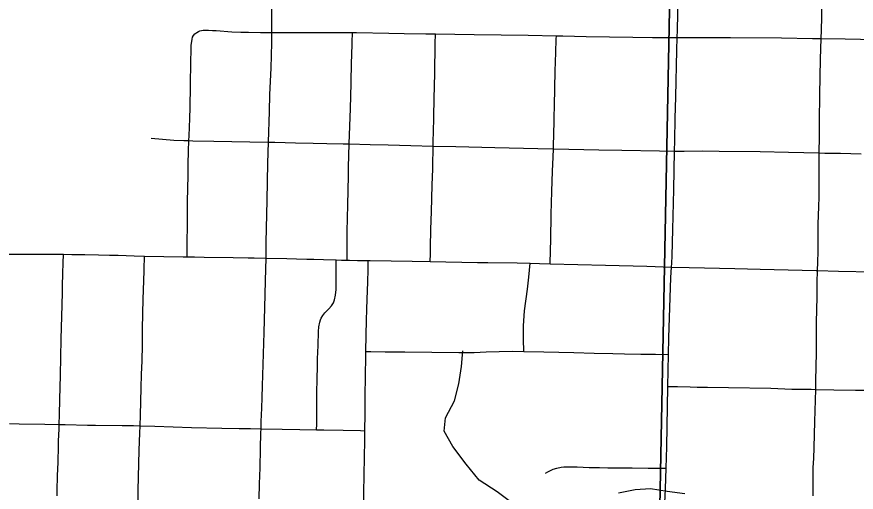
# Model space of a CAD drawing. Extents: x 0 to 34, y 0 to 22.
# Drawn here: x 7.145 to 7.793, y 19.532 to 19.899 of the extents above; entities that cross this region are included whole.
import ezdxf

# ---------------------------------------------------------------- set-up
doc = ezdxf.new("R2010")
doc.units = 0
for name, color, linetype in [('GM_X_City_Street', 7, 'Continuous'), ('GM_X_County_Road', 7, 'Continuous'), ('GM_X_Minor_River', 7, 'Continuous'), ('GM_X_Section', 7, 'Continuous'), ('GM_X_State_Route', 7, 'Continuous')]:
    doc.layers.add(name, color=color, linetype=linetype)

msp = doc.modelspace()

# ---------------------------------------------------------------- linework, layer by layer
at = {"layer": 'GM_X_City_Street'}
for points in [[(7.65463, 19.88255), (7.65478, 19.88843), (7.65544, 19.91374), (7.65663, 19.94246), (7.65704, 19.9599)], [(7.34191, 19.88662), (7.34182, 19.89582), (7.34191, 19.90508), (7.34232, 19.91748), (7.34279, 19.92426)], [(7.7628, 19.7028), (7.763, 19.70926), (7.76328, 19.71768), (7.76327, 19.72379), (7.76331, 19.73041), (7.76341, 19.73907), (7.76356, 19.74519), (7.76378, 19.75257), (7.764, 19.75928), (7.764, 19.76757), (7.76406, 19.77231), (7.76414, 19.77947), (7.76413, 19.78674), (7.76418, 19.79361), (7.76419, 19.79703), (7.76434, 19.80306), (7.76434, 19.80796), (7.76434, 19.81211), (7.76441, 19.81821), (7.76469, 19.83871), (7.76511, 19.86585), (7.76564, 19.88189), (7.76585, 19.88844), (7.76608, 19.89839), (7.7665, 19.91799)], [(7.28154, 19.88432), (7.28253, 19.88546), (7.28386, 19.8865), (7.28529, 19.88739), (7.28638, 19.88783), (7.28757, 19.88813), (7.28875, 19.88828), (7.29059, 19.88835), (7.29308, 19.88826), (7.29603, 19.88813), (7.29902, 19.88795), (7.31108, 19.88714), (7.31801, 19.88683), (7.32372, 19.88671), (7.33318, 19.88653), (7.34191, 19.88662)], [(7.27656, 19.71343), (7.27658, 19.71826), (7.27662, 19.72641), (7.27676, 19.73596), (7.2768, 19.74647), (7.27689, 19.75672), (7.27698, 19.76572), (7.27719, 19.77679), (7.27729, 19.78487), (7.27756, 19.79508), (7.27785, 19.80309), (7.27806, 19.80686), (7.27858, 19.8201), (7.27876, 19.8286), (7.2789, 19.83478), (7.27907, 19.83924), (7.27915, 19.84571), (7.27919, 19.85065), (7.27928, 19.85896), (7.27938, 19.86494), (7.27952, 19.87216), (7.27971, 19.87641), (7.27986, 19.87839), (7.28001, 19.87953), (7.2803, 19.88135), (7.28077, 19.88297), (7.28154, 19.88432)], [(7.39988, 19.71087), (7.39987, 19.7174), (7.39987, 19.72318), (7.40002, 19.73304), (7.40041, 19.7535), (7.40099, 19.77589), (7.40112, 19.78272), (7.40164, 19.80052), (7.40245, 19.828), (7.40295, 19.8472), (7.40339, 19.86394), (7.40351, 19.86827), (7.40389, 19.87879), (7.40416, 19.88643)], [(7.46412, 19.70975), (7.46417, 19.71582), (7.46421, 19.72097), (7.46456, 19.73462), (7.46496, 19.74829), (7.46556, 19.76876), (7.46599, 19.78142), (7.46607, 19.78549), (7.46615, 19.78761), (7.46614, 19.78957), (7.46622, 19.79209), (7.46622, 19.79658), (7.46627, 19.79893), (7.46636, 19.80344), (7.46648, 19.80901), (7.46686, 19.82141), (7.46709, 19.83569), (7.46755, 19.85491), (7.46789, 19.87789), (7.46801, 19.8854)], [(7.55648, 19.70813), (7.55676, 19.71857), (7.55697, 19.7266), (7.55748, 19.74642), (7.55786, 19.7638), (7.5584, 19.77962), (7.55887, 19.79034), (7.55907, 19.79685), (7.55951, 19.81032), (7.55961, 19.81589), (7.55966, 19.82084), (7.55997, 19.83013), (7.56053, 19.85679), (7.56101, 19.87121), (7.56133, 19.88148), (7.5614, 19.88399)], [(7.2487, 19.80497), (7.25747, 19.8042), (7.26624, 19.80354), (7.2739, 19.80321), (7.27785, 19.80309), (7.28089, 19.803), (7.29721, 19.80267), (7.32497, 19.80225), (7.33926, 19.80193), (7.34417, 19.80182), (7.36015, 19.80139), (7.37381, 19.80107), (7.38425, 19.80086), (7.3969, 19.80065), (7.40164, 19.80052), (7.41777, 19.80011), (7.43153, 19.79979), (7.44907, 19.79936), (7.46627, 19.79893), (7.48393, 19.7985), (7.5139, 19.79785), (7.54698, 19.79711), (7.55907, 19.79685), (7.57095, 19.79659), (7.59405, 19.79603), (7.61195, 19.79566), (7.6409, 19.79529), (7.65255, 19.79508), (7.65988, 19.79498), (7.67431, 19.7951), (7.68696, 19.79499), (7.71849, 19.79469), (7.74036, 19.79415), (7.76418, 19.79361), (7.76845, 19.79351), (7.78066, 19.7933), (7.79654, 19.79297)], [(7.17612, 19.52895), (7.17621, 19.53289), (7.17658, 19.54481), (7.17694, 19.55467), (7.17727, 19.56751), (7.17738, 19.57119), (7.17767, 19.58077), (7.17775, 19.58404), (7.17794, 19.59176), (7.17831, 19.60349), (7.17876, 19.62208), (7.1794, 19.64996), (7.18004, 19.67634), (7.18029, 19.68591), (7.18036, 19.69093), (7.18072, 19.70079), (7.18095, 19.70864), (7.18114, 19.71543)], [(7.23834, 19.51857), (7.23875, 19.53314), (7.23956, 19.56418), (7.23994, 19.57749), (7.24016, 19.58305), (7.24049, 19.5912), (7.24111, 19.61246), (7.24139, 19.6226), (7.24172, 19.63308), (7.24196, 19.64541), (7.24208, 19.65658), (7.24239, 19.67087), (7.24287, 19.68876), (7.24304, 19.69428), (7.24333, 19.70355), (7.24366, 19.71402)], [(7.33218, 19.52661), (7.33244, 19.53824), (7.33276, 19.5506), (7.33314, 19.56553), (7.33347, 19.57769), (7.33355, 19.58075), (7.33372, 19.58634), (7.33415, 19.59674), (7.33448, 19.60485), (7.33475, 19.61401), (7.33586, 19.65502), (7.33664, 19.68425), (7.3369, 19.6953), (7.33739, 19.7125)], [(7.37635, 19.57999), (7.37646, 19.58441), (7.37645, 19.59071), (7.37656, 19.59821), (7.37655, 19.6075), (7.37688, 19.62031), (7.37709, 19.62793), (7.37719, 19.63477), (7.3773, 19.63986), (7.37752, 19.64516), (7.37783, 19.65576), (7.37817, 19.65941), (7.37885, 19.66315), (7.37938, 19.66482), (7.37994, 19.66606), (7.38114, 19.66824), (7.38264, 19.67022), (7.38575, 19.67328), (7.38782, 19.6756), (7.38931, 19.67786), (7.3903, 19.68018), (7.39107, 19.68382), (7.3914, 19.68824), (7.39139, 19.6962), (7.39138, 19.70363), (7.39138, 19.71108)], [(7.41265, 19.51473), (7.41277, 19.51912), (7.41293, 19.52517), (7.41295, 19.52952), (7.41317, 19.54696), (7.41336, 19.5569), (7.41358, 19.57374), (7.41364, 19.57927), (7.41379, 19.59235), (7.41388, 19.6054), (7.41421, 19.62199), (7.41431, 19.63635), (7.41438, 19.64037), (7.41462, 19.65303), (7.41494, 19.66462), (7.41516, 19.67291), (7.41544, 19.68066), (7.4158, 19.69379), (7.41605, 19.70368), (7.41621, 19.71059)], [(7.53635, 19.64041), (7.53605, 19.64983), (7.53604, 19.66014), (7.53681, 19.67181), (7.53907, 19.68847), (7.54007, 19.69776), (7.54122, 19.70848)], [(7.75937, 19.52893), (7.7594, 19.5325), (7.75952, 19.53889), (7.75959, 19.55081), (7.75991, 19.55781), (7.76018, 19.56645), (7.76089, 19.58627), (7.76144, 19.61118), (7.76158, 19.61757), (7.7619, 19.62917), (7.76205, 19.6392), (7.76196, 19.65583), (7.76211, 19.65758), (7.76218, 19.65943), (7.76216, 19.66311), (7.76245, 19.68237), (7.76254, 19.68732), (7.76267, 19.69367), (7.7628, 19.7028)], [(7.41438, 19.64037), (7.41817, 19.64033), (7.42932, 19.64023), (7.43915, 19.64002), (7.44446, 19.64007), (7.48611, 19.63958), (7.49169, 19.63961), (7.49788, 19.63975), (7.5073, 19.64018), (7.51713, 19.64052), (7.52722, 19.64055), (7.53635, 19.64041), (7.55167, 19.64012), (7.57479, 19.63955), (7.59055, 19.63912), (7.60497, 19.63884), (7.61389, 19.63861), (7.62659, 19.6384), (7.63786, 19.63826), (7.64785, 19.63813)], [(7.64745, 19.61346), (7.6548, 19.61332), (7.66464, 19.61313), (7.67009, 19.61292), (7.67801, 19.61298), (7.69414, 19.61258), (7.72695, 19.61203), (7.74304, 19.61145), (7.75785, 19.61127), (7.76144, 19.61118), (7.77547, 19.61082), (7.79212, 19.61053), (7.8045, 19.61063), (7.81978, 19.6105), (7.82234, 19.61068), (7.82477, 19.61122), (7.82876, 19.61258)], [(7.13951, 19.58474), (7.14695, 19.58452), (7.16669, 19.58423), (7.17775, 19.58404), (7.18236, 19.58396), (7.19974, 19.58361), (7.20593, 19.58357), (7.22637, 19.5833), (7.23502, 19.58319), (7.24016, 19.58305), (7.25163, 19.58271), (7.27986, 19.58188), (7.30327, 19.58131), (7.31653, 19.58103), (7.32536, 19.58089), (7.33355, 19.58075), (7.34981, 19.58047), (7.36336, 19.58018), (7.37635, 19.57999), (7.38192, 19.5799), (7.39679, 19.57962), (7.41019, 19.57934), (7.41364, 19.57927)], [(7.55289, 19.54663), (7.55471, 19.54752), (7.55635, 19.54836), (7.55902, 19.5495), (7.56179, 19.5505), (7.56506, 19.55119), (7.56723, 19.55139), (7.56971, 19.55149), (7.57752, 19.5513), (7.58666, 19.55101), (7.59473, 19.55082), (7.60106, 19.55073), (7.61026, 19.55053), (7.61996, 19.55054), (7.63212, 19.55045), (7.64073, 19.55046), (7.64607, 19.55047)]]:
    msp.add_lwpolyline(points, dxfattribs=at)
at = {"layer": 'GM_X_County_Road'}
msp.add_line((7.64745, 19.61346), (7.64785, 19.63813), dxfattribs=at)
for points in [[(7.33926, 19.80193), (7.34004, 19.82553), (7.34042, 19.83856), (7.34123, 19.85903), (7.34183, 19.87856), (7.34191, 19.88662)], [(7.34191, 19.88662), (7.3648, 19.8865), (7.38658, 19.88654), (7.40416, 19.88643)], [(7.40416, 19.88643), (7.40712, 19.88641), (7.43202, 19.88596), (7.44382, 19.8857), (7.46062, 19.88553), (7.46801, 19.8854)], [(7.46801, 19.8854), (7.49795, 19.88491), (7.53964, 19.8844), (7.5614, 19.88399)], [(7.5614, 19.88399), (7.56633, 19.8839), (7.58444, 19.88349), (7.6204, 19.88281), (7.63554, 19.88268), (7.65463, 19.88255)], [(7.65255, 19.79508), (7.65274, 19.80312), (7.65311, 19.82015), (7.65347, 19.83688), (7.65431, 19.8729), (7.65463, 19.88255)], [(7.65463, 19.88255), (7.69577, 19.88259), (7.73498, 19.88243), (7.75904, 19.88193), (7.76564, 19.88189)], [(7.76564, 19.88189), (7.7841, 19.88153), (7.8195, 19.88077), (7.82075, 19.88075), (7.83278, 19.88058)], [(7.33739, 19.7125), (7.33743, 19.7153), (7.33753, 19.72452), (7.33815, 19.75728), (7.33874, 19.78582), (7.33926, 19.80193)], [(7.65012, 19.70559), (7.65039, 19.70862), (7.65073, 19.71425), (7.65129, 19.73462), (7.65197, 19.76545), (7.65255, 19.79508)], [(7.64785, 19.63813), (7.64806, 19.65086), (7.64964, 19.69749), (7.65012, 19.70559)], [(7.64607, 19.55047), (7.64667, 19.56693), (7.64745, 19.61346)], [(7.64436, 19.50964), (7.64449, 19.51276), (7.64549, 19.53451), (7.64607, 19.55047)]]:
    msp.add_lwpolyline(points, dxfattribs=at)
at = {"layer": 'GM_X_Minor_River'}
for points in [[(7.50175, 19.54125), (7.49175, 19.55359), (7.4814, 19.56708), (7.4748, 19.57897), (7.47576, 19.5892), (7.48283, 19.60234), (7.48612, 19.61556), (7.48827, 19.6288), (7.48927, 19.64093)], [(7.52794, 19.5229), (7.51561, 19.53225), (7.50175, 19.54125)], [(7.66044, 19.53056), (7.64682, 19.53234), (7.63397, 19.53449), (7.62219, 19.53358), (7.60926, 19.53118)]]:
    msp.add_lwpolyline(points, dxfattribs=at)
at = {"layer": 'GM_X_Section'}
for points in [[(6.71507, 20.47188), (7.65944, 20.45935), (7.63985, 19.45485), (6.69788, 19.47262), (6.7143, 20.43816)], [(7.65944, 20.45935), (8.674, 20.43307), (8.64101, 19.4232), (7.63985, 19.45485)]]:
    msp.add_lwpolyline(points, close=True, dxfattribs=at)
at = {"layer": 'GM_X_State_Route'}
for points in [[(7.13453, 19.7156), (7.15293, 19.71561), (7.17594, 19.71548), (7.18114, 19.71543), (7.18767, 19.71532), (7.19762, 19.71512), (7.20801, 19.71496), (7.21659, 19.71469), (7.22342, 19.71461), (7.23571, 19.71416), (7.24366, 19.71402), (7.2735, 19.71349), (7.27656, 19.71343), (7.28214, 19.71332), (7.28955, 19.71314), (7.31207, 19.71283), (7.32364, 19.71269), (7.32822, 19.71261), (7.33739, 19.7125), (7.35338, 19.71205), (7.36076, 19.71187), (7.36877, 19.71172), (7.37421, 19.71164), (7.38182, 19.71136), (7.39138, 19.71108), (7.39566, 19.71096), (7.39988, 19.71087), (7.40189, 19.71083), (7.40798, 19.71069), (7.41621, 19.71059), (7.4178, 19.71056), (7.45017, 19.71002), (7.46412, 19.70975), (7.5005, 19.70907), (7.50748, 19.70911), (7.50846, 19.7091)], [(7.50846, 19.7091), (7.53114, 19.70872), (7.54122, 19.70848), (7.5483, 19.70832), (7.55648, 19.70813)], [(7.55648, 19.70813), (7.59936, 19.70711), (7.63105, 19.70617), (7.65012, 19.70559), (7.66385, 19.70522), (7.699, 19.70442), (7.71859, 19.70387), (7.74024, 19.70335), (7.76177, 19.70283)], [(7.76177, 19.70283), (7.7628, 19.7028), (7.77913, 19.70242), (7.80598, 19.70188), (7.82867, 19.70148), (7.8297, 19.70147), (7.8307, 19.70145)]]:
    msp.add_lwpolyline(points, dxfattribs=at)

doc.saveas('drawing.dxf')
